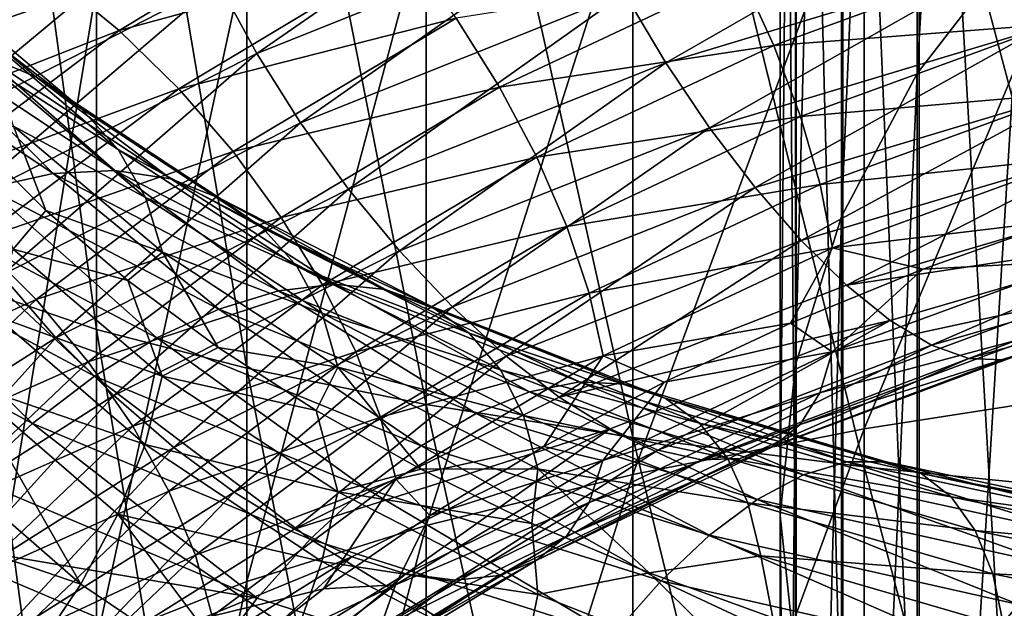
# Model space of a CAD drawing. Header units: metres. Extents: x -44 to 117, y -432 to 89.
# Tile 395 of 656: x -12.07 to -7.45, y -330.95 to -328.19. Entities that reach past the tile are written whole.
import ezdxf

# ---------------------------------------------------------------- set-up
doc = ezdxf.new("R2010")
doc.units = ezdxf.units.M
doc.layers.add('solid_125568', color=7, linetype='CONTINUOUS')

msp = doc.modelspace()

# ---------------------------------------------------------------- linework, layer by layer
at = {"layer": 'solid_125568'}
for points in [[(-7.365107, -320.120911, 900.569275), (-7.856378, -328.438721, 895.050964), (-7.856378, -320.71814, 901.369934)], [(-7.365107, -320.120911, 900.569275), (-7.365107, -327.802032, 894.281311), (-7.856378, -328.438721, 895.050964)], [(-7.856378, -320.71814, 901.369934), (-8.212955, -329.110901, 895.863464), (-8.212955, -321.348633, 902.21521)], [(-7.856378, -320.71814, 901.369934), (-7.856378, -328.438721, 895.050964), (-8.212955, -329.110901, 895.863464)], [(-8.212955, -321.348633, 902.21521), (-8.428726, -329.807007, 896.704895), (-8.428726, -322.001587, 903.090576)], [(-8.212955, -321.348633, 902.21521), (-8.212955, -329.110901, 895.863464), (-8.428726, -329.807007, 896.704895)], [(-8.428726, -322.001587, 903.090576), (-8.499991, -330.515137, 897.560852), (-8.499991, -322.665802, 903.981018)], [(-8.428726, -322.001587, 903.090576), (-8.428726, -329.807007, 896.704895), (-8.499991, -330.515137, 897.560852)], [(-8.499991, -322.665802, 903.981018), (-8.425529, -331.223114, 898.416687), (-8.425529, -323.329895, 904.871277)], [(-8.499991, -322.665802, 903.981018), (-8.499991, -330.515137, 897.560852), (-8.425529, -331.223114, 898.416687)], [(-8.425529, -323.329895, 904.871277), (-8.206614, -331.918823, 899.257629), (-8.206614, -323.982452, 905.746155)], [(-8.425529, -323.329895, 904.871277), (-8.425529, -331.223114, 898.416687), (-8.206614, -331.918823, 899.257629)], [(-8.206614, -323.982452, 905.746155), (-7.847002, -332.590332, 900.069336), (-7.847002, -324.612305, 906.590515)], [(-8.206614, -323.982452, 905.746155), (-8.206614, -331.918823, 899.257629), (-7.847002, -332.590332, 900.069336)], [(-7.847002, -324.612305, 906.590515), (-7.352857, -333.226105, 900.837891), (-7.352857, -325.208679, 907.390076)], [(-7.847002, -324.612305, 906.590515), (-7.847002, -332.590332, 900.069336), (-7.352857, -333.226105, 900.837891)], [(-12.270483, -328.226013, 225.505569), (-12.270483, -325.011505, 225.838913), (-11.712595, -324.925873, 224.494781)], [(-11.712595, -328.034027, 224.17247), (-12.270483, -328.226013, 225.505569), (-11.712595, -324.925873, 224.494781)], [(-11.712595, -329.64212, 235.338242), (-11.712595, -325.643158, 235.75293), (-12.270483, -325.557495, 234.408798)], [(-12.270483, -329.450134, 234.005127), (-11.712595, -329.64212, 235.338242), (-12.270483, -325.557495, 234.408798)], [(-11.007415, -329.824005, 236.601135), (-11.007415, -325.724274, 237.026276), (-11.712595, -325.643158, 235.75293)], [(-11.712595, -329.64212, 235.338242), (-11.007415, -329.824005, 236.601135), (-11.712595, -325.643158, 235.75293)], [(-10.163809, -329.9935, 237.777939), (-10.163809, -325.799866, 238.21283), (-11.007415, -325.724274, 237.026276)], [(-11.007415, -329.824005, 236.601135), (-10.163809, -329.9935, 237.777939), (-11.007415, -325.724274, 237.026276)], [(-9.192389, -330.148468, 238.853867), (-9.192389, -325.868988, 239.297653), (-10.163809, -325.799866, 238.21283)], [(-10.163809, -329.9935, 237.777939), (-9.192389, -330.148468, 238.853867), (-10.163809, -325.799866, 238.21283)], [(-8.105368, -330.286926, 239.815369), (-8.105368, -325.930756, 240.267105), (-9.192389, -325.868988, 239.297653)], [(-9.192389, -330.148468, 238.853867), (-8.105368, -330.286926, 239.815369), (-9.192389, -325.868988, 239.297653)], [(-6.916417, -330.407196, 240.65036), (-6.916417, -325.984375, 241.108994), (-8.105368, -325.930756, 240.267105)], [(-8.105368, -330.286926, 239.815369), (-6.916417, -330.407196, 240.65036), (-8.105368, -325.930756, 240.267105)], [(-8.105368, -330.108887, 219.192734), (-8.105368, -327.389221, 219.695343), (-6.916417, -327.268951, 218.860352)], [(-6.916417, -329.92276, 218.369919), (-8.105368, -330.108887, 219.192734), (-6.916417, -327.268951, 218.860352)], [(-12.912161, -328.111633, 881.478943), (-11.421681, -327.348663, 880.436829), (-12.770344, -328.43103, 881.374695)], [(-11.421681, -327.348663, 880.436829), (-11.2962, -327.67627, 880.343811), (-12.770344, -328.43103, 881.374695)], [(-11.141209, -328.010925, 880.297241), (-9.563855, -327.377228, 879.395874), (-10.959706, -328.345123, 880.299316)], [(-9.563855, -327.377228, 879.395874), (-9.408015, -327.72287, 879.411194), (-10.959706, -328.345123, 880.299316)], [(-9.192389, -330.323181, 220.140213), (-9.192389, -327.52771, 220.656845), (-8.105368, -327.389221, 219.695343)], [(-8.105368, -330.108887, 219.192734), (-9.192389, -330.323181, 220.140213), (-8.105368, -327.389221, 219.695343)], [(-10.163809, -330.563019, 221.200455), (-10.163809, -327.682648, 221.732758), (-9.192389, -327.52771, 220.656845)], [(-9.192389, -330.323181, 220.140213), (-10.163809, -330.563019, 221.200455), (-9.192389, -327.52771, 220.656845)], [(-7.44796, -327.906464, 878.857483), (-5.776069, -327.543091, 878.238403), (-7.277868, -328.226349, 879.0401)], [(-11.60714, -328.236542, 886.465698), (-10.509095, -327.575256, 885.49231), (-11.906594, -327.988861, 886.349548)], [(-10.254872, -327.867798, 885.582947), (-10.509095, -327.575256, 885.49231), (-11.60714, -328.236542, 886.465698)], [(-9.231902, -328.062378, 879.478577), (-7.607512, -327.56778, 878.72406), (-9.038364, -328.388367, 879.598694)], [(-7.607512, -327.56778, 878.72406), (-7.44796, -327.906464, 878.857483), (-9.038364, -328.388367, 879.598694)], [(-12.770344, -328.43103, 881.374695), (-11.2962, -327.67627, 880.343811), (-12.595169, -328.754913, 881.314819)], [(-11.2962, -327.67627, 880.343811), (-11.141209, -328.010925, 880.297241), (-12.595169, -328.754913, 881.314819)], [(-11.007415, -330.825317, 222.360107), (-11.007415, -327.852142, 222.909561), (-10.163809, -327.682648, 221.732758)], [(-10.163809, -330.563019, 221.200455), (-11.007415, -330.825317, 222.360107), (-10.163809, -327.682648, 221.732758)], [(-10.959706, -328.345123, 880.299316), (-9.408015, -327.72287, 879.411194), (-10.754591, -328.671326, 880.35199)], [(-9.408015, -327.72287, 879.411194), (-9.231902, -328.062378, 879.478577), (-10.754591, -328.671326, 880.35199)], [(-11.906594, -327.988861, 886.349548), (-12.217241, -327.771301, 886.191833), (-13.239264, -328.549622, 887.294617)], [(-11.998475, -328.455292, 909.531799), (-12.735132, -327.829651, 908.366333), (-12.24944, -328.349792, 909.822571)], [(-12.507894, -327.992554, 908.087952), (-12.735132, -327.829651, 908.366333), (-11.998475, -328.455292, 909.531799)], [(-7.365107, -327.802032, 894.281311), (-7.856378, -335.829071, 888.348694), (-7.856378, -328.438721, 895.050964)], [(-7.365107, -327.802032, 894.281311), (-7.365107, -335.15451, 887.612), (-7.856378, -335.829071, 888.348694)], [(-11.712595, -331.106812, 223.604599), (-11.712595, -328.034027, 224.17247), (-11.007415, -327.852142, 222.909561)], [(-11.007415, -330.825317, 222.360107), (-11.712595, -331.106812, 223.604599), (-11.007415, -327.852142, 222.909561)], [(-11.326303, -328.510376, 886.535583), (-10.254872, -327.867798, 885.582947), (-11.60714, -328.236542, 886.465698)], [(-10.023556, -328.179779, 885.622131), (-10.254872, -327.867798, 885.582947), (-11.326303, -328.510376, 886.535583)], [(-8.530868, -328.307922, 884.732056), (-7.323176, -327.866577, 884.002747), (-8.685444, -327.968689, 884.778137)], [(-7.215707, -328.207336, 883.918335), (-7.323176, -327.866577, 884.002747), (-8.530868, -328.307922, 884.732056)], [(-9.038364, -328.388367, 879.598694), (-7.44796, -327.906464, 878.857483), (-8.832056, -328.694519, 879.767273)], [(-7.44796, -327.906464, 878.857483), (-7.277868, -328.226349, 879.0401), (-8.832056, -328.694519, 879.767273)], [(-9.818875, -328.503845, 885.610901), (-8.685444, -327.968689, 884.778137), (-10.023556, -328.179779, 885.622131)], [(-8.530868, -328.307922, 884.732056), (-8.685444, -327.968689, 884.778137), (-9.818875, -328.503845, 885.610901)], [(-12.902635, -328.744019, 887.42749), (-11.906594, -327.988861, 886.349548), (-13.239264, -328.549622, 887.294617)], [(-11.60714, -328.236542, 886.465698), (-11.906594, -327.988861, 886.349548), (-12.902635, -328.744019, 887.42749)], [(-12.595169, -328.754913, 881.314819), (-11.141209, -328.010925, 880.297241), (-12.390015, -329.07605, 881.301514)], [(-11.784324, -328.605347, 909.234436), (-12.507894, -327.992554, 908.087952), (-11.998475, -328.455292, 909.531799)], [(-12.324015, -328.192688, 907.806458), (-12.507894, -327.992554, 908.087952), (-11.784324, -328.605347, 909.234436)], [(-11.141209, -328.010925, 880.297241), (-10.959706, -328.345123, 880.299316), (-12.390015, -329.07605, 881.301514)], [(-12.270483, -331.403961, 224.918274), (-12.270483, -328.226013, 225.505569), (-11.712595, -328.034027, 224.17247)], [(-11.712595, -331.106812, 223.604599), (-12.270483, -331.403961, 224.918274), (-11.712595, -328.034027, 224.17247)], [(-10.754591, -328.671326, 880.35199), (-9.231902, -328.062378, 879.478577), (-10.529201, -328.982361, 880.456177)], [(-9.231902, -328.062378, 879.478577), (-9.038364, -328.388367, 879.598694), (-10.529201, -328.982361, 880.456177)], [(-11.611058, -328.795532, 908.937317), (-12.324015, -328.192688, 907.806458), (-11.784324, -328.605347, 909.234436)], [(-12.187797, -328.425446, 907.52832), (-12.324015, -328.192688, 907.806458), (-11.611058, -328.795532, 908.937317)], [(-11.070744, -328.805542, 886.555664), (-10.023556, -328.179779, 885.622131), (-11.326303, -328.510376, 886.535583)], [(-9.818875, -328.503845, 885.610901), (-10.023556, -328.179779, 885.622131), (-11.070744, -328.805542, 886.555664)], [(-8.405648, -328.641235, 884.638245), (-7.215707, -328.207336, 883.918335), (-8.530868, -328.307922, 884.732056)], [(-7.13596, -328.531891, 883.786194), (-7.215707, -328.207336, 883.918335), (-8.405648, -328.641235, 884.638245)], [(-12.578115, -328.969666, 887.519531), (-11.60714, -328.236542, 886.465698), (-12.902635, -328.744019, 887.42749)], [(-11.326303, -328.510376, 886.535583), (-11.60714, -328.236542, 886.465698), (-12.578115, -328.969666, 887.519531)], [(-8.832056, -328.694519, 879.767273), (-7.277868, -328.226349, 879.0401), (-8.618238, -328.974762, 879.97876)], [(-7.277868, -328.226349, 879.0401), (-7.101616, -328.521149, 879.26593), (-8.618238, -328.974762, 879.97876)], [(-11.916574, -328.909271, 911.529724), (-12.844406, -328.289276, 910.358337), (-12.224229, -328.976044, 911.79071)], [(-12.533047, -328.293335, 910.100159), (-12.844406, -328.289276, 910.358337), (-11.916574, -328.909271, 911.529724)], [(-11.627634, -328.894653, 911.246338), (-12.533047, -328.293335, 910.100159), (-11.916574, -328.909271, 911.529724)], [(-12.24944, -328.349792, 909.822571), (-12.533047, -328.293335, 910.100159), (-11.627634, -328.894653, 911.246338)], [(-12.390015, -329.07605, 881.301514), (-10.959706, -328.345123, 880.299316), (-12.158169, -329.387054, 881.33728)], [(-10.959706, -328.345123, 880.299316), (-10.754591, -328.671326, 880.35199), (-12.158169, -329.387054, 881.33728)], [(-9.644076, -328.832214, 885.551697), (-8.530868, -328.307922, 884.732056), (-9.818875, -328.503845, 885.610901)], [(-8.405648, -328.641235, 884.638245), (-8.530868, -328.307922, 884.732056), (-9.644076, -328.832214, 885.551697)], [(-11.364415, -328.934418, 910.945618), (-12.24944, -328.349792, 909.822571), (-11.627634, -328.894653, 911.246338)], [(-11.998475, -328.455292, 909.531799), (-12.24944, -328.349792, 909.822571), (-11.364415, -328.934418, 910.945618)], [(-10.529201, -328.982361, 880.456177), (-9.038364, -328.388367, 879.598694), (-10.288949, -329.272186, 880.608032)], [(-9.038364, -328.388367, 879.598694), (-8.832056, -328.694519, 879.767273), (-10.288949, -329.272186, 880.608032)], [(-11.482724, -329.021515, 908.647339), (-12.187797, -328.425446, 907.52832), (-11.611058, -328.795532, 908.937317)], [(-12.103535, -328.686157, 907.26001), (-12.187797, -328.425446, 907.52832), (-11.482724, -329.021515, 908.647339)], [(-7.856378, -328.438721, 895.050964), (-8.212955, -336.541229, 889.126404), (-8.212955, -329.110901, 895.863464)], [(-7.856378, -328.438721, 895.050964), (-7.856378, -335.829071, 888.348694), (-8.212955, -336.541229, 889.126404)], [(-11.131489, -329.025452, 910.634216), (-11.998475, -328.455292, 909.531799), (-11.364415, -328.934418, 910.945618)], [(-11.784324, -328.605347, 909.234436), (-11.998475, -328.455292, 909.531799), (-11.131489, -329.025452, 910.634216)], [(-12.273736, -329.223053, 887.56665), (-11.326303, -328.510376, 886.535583), (-12.578115, -328.969666, 887.519531)], [(-11.070744, -328.805542, 886.555664), (-11.326303, -328.510376, 886.535583), (-12.273736, -329.223053, 887.56665)], [(-10.84461, -329.115051, 886.527405), (-9.818875, -328.503845, 885.610901), (-11.070744, -328.805542, 886.555664)], [(-9.644076, -328.832214, 885.551697), (-9.818875, -328.503845, 885.610901), (-10.84461, -329.115051, 886.527405)], [(-8.618238, -328.974762, 879.97876), (-7.101616, -328.521149, 879.26593), (-8.402129, -329.223145, 880.227661)], [(-8.312749, -328.960663, 884.498962), (-7.13596, -328.531891, 883.786194), (-8.405648, -328.641235, 884.638245)], [(-7.101616, -328.521149, 879.26593), (-6.923541, -328.784363, 879.529297), (-8.402129, -329.223145, 880.227661)], [(-7.086493, -328.832092, 883.608398), (-7.13596, -328.531891, 883.786194), (-8.312749, -328.960663, 884.498962)], [(-10.932754, -329.163513, 910.319092), (-11.784324, -328.605347, 909.234436), (-11.131489, -329.025452, 910.634216)], [(-11.611058, -328.795532, 908.937317), (-11.784324, -328.605347, 909.234436), (-10.932754, -329.163513, 910.319092)], [(-12.158169, -329.387054, 881.33728), (-10.754591, -328.671326, 880.35199), (-11.903422, -329.680908, 881.423157)], [(-10.754591, -328.671326, 880.35199), (-10.529201, -328.982361, 880.456177), (-11.903422, -329.680908, 881.423157)], [(-9.502492, -329.157043, 885.447021), (-8.405648, -328.641235, 884.638245), (-9.644076, -328.832214, 885.551697)], [(-8.312749, -328.960663, 884.498962), (-8.405648, -328.641235, 884.638245), (-9.502492, -329.157043, 885.447021)], [(-11.950893, -329.082245, 907.230652), (-12.295625, -328.738922, 906.600769), (-12.103535, -328.686157, 907.26001)], [(-11.40336, -329.27887, 908.371277), (-12.103535, -328.686157, 907.26001), (-11.482724, -329.021515, 908.647339)], [(-11.950893, -329.082245, 907.230652), (-12.103535, -328.686157, 907.26001), (-11.40336, -329.27887, 908.371277)], [(-10.288949, -329.272186, 880.608032), (-8.832056, -328.694519, 879.767273), (-10.03992, -329.535339, 880.802368)], [(-8.832056, -328.694519, 879.767273), (-8.618238, -328.974762, 879.97876), (-10.03992, -329.535339, 880.802368)], [(-12.104199, -329.263611, 906.784424), (-12.295625, -328.738922, 906.600769), (-11.950893, -329.082245, 907.230652)], [(-11.996732, -329.499939, 887.565857), (-11.070744, -328.805542, 886.555664), (-12.273736, -329.223053, 887.56665)], [(-10.84461, -329.115051, 886.527405), (-11.070744, -328.805542, 886.555664), (-11.996732, -329.499939, 887.565857)], [(-10.771982, -329.344482, 910.007385), (-11.611058, -328.795532, 908.937317), (-10.932754, -329.163513, 910.319092)], [(-11.482724, -329.021515, 908.647339), (-11.611058, -328.795532, 908.937317), (-10.771982, -329.344482, 910.007385)], [(-8.402129, -329.223145, 880.227661), (-6.923541, -328.784363, 879.529297), (-8.188768, -329.433563, 880.508484)], [(-6.923541, -328.784363, 879.529297), (-6.747787, -329.009613, 879.824219), (-8.188768, -329.433563, 880.508484)], [(-10.651505, -329.431244, 886.453491), (-9.644076, -328.832214, 885.551697), (-10.84461, -329.115051, 886.527405)], [(-9.502492, -329.157043, 885.447021), (-9.644076, -328.832214, 885.551697), (-10.651505, -329.431244, 886.453491)], [(-8.255146, -329.258209, 884.316406), (-7.086493, -328.832092, 883.608398), (-8.312749, -328.960663, 884.498962)], [(-8.255146, -329.258209, 884.316406), (-7.181028, -329.129059, 883.454712), (-7.086493, -328.832092, 883.608398)], [(-11.627634, -328.894653, 911.246338), (-11.916574, -328.909271, 911.529724), (-10.858275, -329.460724, 912.621338)], [(-10.594916, -329.429016, 912.314636), (-11.627634, -328.894653, 911.246338), (-10.858275, -329.460724, 912.621338)], [(-11.364415, -328.934418, 910.945618), (-11.627634, -328.894653, 911.246338), (-10.594916, -329.429016, 912.314636)], [(-11.916574, -328.909271, 911.529724), (-12.224229, -328.976044, 911.79071), (-11.138637, -329.54599, 912.906921)], [(-10.858275, -329.460724, 912.621338), (-11.916574, -328.909271, 911.529724), (-11.138637, -329.54599, 912.906921)], [(-10.354966, -329.453491, 911.992676), (-11.364415, -328.934418, 910.945618), (-10.594916, -329.429016, 912.314636)], [(-11.131489, -329.025452, 910.634216), (-11.364415, -328.934418, 910.945618), (-10.354966, -329.453491, 911.992676)], [(-12.224229, -328.976044, 911.79071), (-12.543118, -329.091431, 912.024231), (-11.429204, -329.680817, 913.165833)], [(-11.138637, -329.54599, 912.906921), (-12.224229, -328.976044, 911.79071), (-11.429204, -329.680817, 913.165833)], [(-11.903422, -329.680908, 881.423157), (-10.529201, -328.982361, 880.456177), (-11.631888, -329.952148, 881.555664)], [(-10.529201, -328.982361, 880.456177), (-10.288949, -329.272186, 880.608032), (-11.631888, -329.952148, 881.555664)], [(-10.03992, -329.535339, 880.802368), (-8.618238, -328.974762, 879.97876), (-9.788158, -329.766144, 881.034119)], [(-8.618238, -328.974762, 879.97876), (-8.402129, -329.223145, 880.227661), (-9.788158, -329.766144, 881.034119)], [(-9.39747, -329.470581, 885.299377), (-8.312749, -328.960663, 884.498962), (-9.502492, -329.157043, 885.447021)], [(-8.255146, -329.258209, 884.316406), (-8.312749, -328.960663, 884.498962), (-9.39747, -329.470581, 885.299377)], [(-10.652926, -329.564178, 909.706238), (-11.482724, -329.021515, 908.647339), (-10.771982, -329.344482, 910.007385)], [(-11.40336, -329.27887, 908.371277), (-11.482724, -329.021515, 908.647339), (-10.652926, -329.564178, 909.706238)], [(-10.142632, -329.531281, 911.662231), (-11.131489, -329.025452, 910.634216), (-10.354966, -329.453491, 911.992676)], [(-10.932754, -329.163513, 910.319092), (-11.131489, -329.025452, 910.634216), (-10.142632, -329.531281, 911.662231)], [(-8.188768, -329.433563, 880.508484), (-6.747787, -329.009613, 879.824219), (-6.57834, -329.19043, 880.144714)], [(-12.104199, -329.263611, 906.784424), (-11.950893, -329.082245, 907.230652), (-11.565426, -329.412079, 907.846252)], [(-11.565426, -329.412079, 907.846252), (-11.950893, -329.082245, 907.230652), (-11.40336, -329.27887, 908.371277)], [(-12.543118, -329.091431, 912.024231), (-12.865806, -329.25174, 912.225403), (-11.723227, -329.861084, 913.392517)], [(-11.429204, -329.680817, 913.165833), (-12.543118, -329.091431, 912.024231), (-11.723227, -329.861084, 913.392517)], [(-11.75162, -329.793518, 887.518921), (-10.84461, -329.115051, 886.527405), (-11.996732, -329.499939, 887.565857)], [(-10.651505, -329.431244, 886.453491), (-10.84461, -329.115051, 886.527405), (-11.75162, -329.793518, 887.518921)], [(-8.212955, -329.110901, 895.863464), (-8.428726, -337.278748, 889.931824), (-8.428726, -329.807007, 896.704895)], [(-8.212955, -329.110901, 895.863464), (-8.212955, -336.541229, 889.126404), (-8.428726, -337.278748, 889.931824)], [(-8.255146, -329.258209, 884.316406), (-7.829722, -329.357788, 883.837097), (-7.181028, -329.129059, 883.454712)], [(-7.087124, -329.318268, 883.135742), (-7.181028, -329.129059, 883.454712), (-7.829722, -329.357788, 883.837097)], [(-9.961487, -329.658447, 911.33075), (-10.932754, -329.163513, 910.319092), (-10.142632, -329.531281, 911.662231)], [(-10.771982, -329.344482, 910.007385), (-10.932754, -329.163513, 910.319092), (-9.961487, -329.658447, 911.33075)], [(-10.495108, -329.746582, 886.336609), (-9.502492, -329.157043, 885.447021), (-10.651505, -329.431244, 886.453491)], [(-9.39747, -329.470581, 885.299377), (-9.502492, -329.157043, 885.447021), (-10.495108, -329.746582, 886.336609)], [(-11.996732, -329.499939, 887.565857), (-12.273736, -329.223053, 887.56665), (-13.0857, -329.996765, 888.667053)], [(-9.788158, -329.766144, 881.034119), (-8.402129, -329.223145, 880.227661), (-9.53954, -329.959015, 881.298096)], [(-8.402129, -329.223145, 880.227661), (-8.188768, -329.433563, 880.508484), (-9.53954, -329.959015, 881.298096)], [(-8.188768, -329.433563, 880.508484), (-6.57834, -329.19043, 880.144714), (-7.983038, -329.599884, 880.815491)], [(-7.983038, -329.599884, 880.815491), (-6.57834, -329.19043, 880.144714), (-7.78982, -329.715942, 881.143005)], [(-6.57834, -329.19043, 880.144714), (-6.419179, -329.320282, 880.484802), (-7.78982, -329.715942, 881.143005)], [(-12.865806, -329.25174, 912.225403), (-13.184755, -329.45343, 912.389221), (-12.013844, -330.082825, 913.581421)], [(-11.723227, -329.861084, 913.392517), (-12.865806, -329.25174, 912.225403), (-12.013844, -330.082825, 913.581421)], [(-12.189241, -329.57663, 906.579834), (-12.104199, -329.263611, 906.784424), (-11.403955, -329.860687, 907.893311)], [(-11.403955, -329.860687, 907.893311), (-12.104199, -329.263611, 906.784424), (-11.565426, -329.412079, 907.846252)], [(-11.631888, -329.952148, 881.555664), (-10.288949, -329.272186, 880.608032), (-11.350408, -330.195679, 881.730286)], [(-10.288949, -329.272186, 880.608032), (-10.03992, -329.535339, 880.802368), (-11.350408, -330.195679, 881.730286)], [(-9.332369, -329.765045, 885.111267), (-8.255146, -329.258209, 884.316406), (-9.39747, -329.470581, 885.299377)], [(-9.332369, -329.765045, 885.111267), (-8.451499, -329.611511, 884.246094), (-8.255146, -329.258209, 884.316406)], [(-8.255146, -329.258209, 884.316406), (-8.451499, -329.611511, 884.246094), (-7.829722, -329.357788, 883.837097)], [(-11.141381, -329.726166, 908.444397), (-11.565426, -329.412079, 907.846252), (-11.40336, -329.27887, 908.371277)], [(-10.579324, -329.81842, 909.422913), (-11.40336, -329.27887, 908.371277), (-10.652926, -329.564178, 909.706238)], [(-11.141381, -329.726166, 908.444397), (-11.40336, -329.27887, 908.371277), (-10.579324, -329.81842, 909.422913)], [(-8.255855, -329.747223, 883.842041), (-7.087124, -329.318268, 883.135742), (-7.829722, -329.357788, 883.837097)], [(-7.137029, -329.504425, 882.840637), (-7.087124, -329.318268, 883.135742), (-8.255855, -329.747223, 883.842041)], [(-9.814971, -329.830963, 911.005615), (-10.771982, -329.344482, 910.007385), (-9.961487, -329.658447, 911.33075)], [(-10.652926, -329.564178, 909.706238), (-10.771982, -329.344482, 910.007385), (-9.814971, -329.830963, 911.005615)], [(-8.255855, -329.747223, 883.842041), (-7.829722, -329.357788, 883.837097), (-8.451499, -329.611511, 884.246094)], [(-7.78982, -329.715942, 881.143005), (-6.419179, -329.320282, 880.484802), (-7.613757, -329.7771, 881.484985)], [(-6.419179, -329.320282, 880.484802), (-6.27413, -329.394135, 880.838196), (-7.613757, -329.7771, 881.484985)], [(-12.158169, -329.387054, 881.33728), (-11.903422, -329.680908, 881.423157), (-13.147084, -330.473785, 882.489746)], [(-11.403955, -329.860687, 907.893311), (-11.565426, -329.412079, 907.846252), (-11.141381, -329.726166, 908.444397)], [(-7.613757, -329.7771, 881.484985), (-6.27413, -329.394135, 880.838196), (-7.457911, -329.784241, 881.833862)], [(-6.27413, -329.394135, 880.838196), (-6.145743, -329.41275, 881.197083), (-7.457911, -329.784241, 881.833862)], [(-12.013844, -330.082825, 913.581421), (-13.184755, -329.45343, 912.389221), (-12.29405, -330.342102, 913.727173)], [(-11.712595, -333.595612, 234.607605), (-11.712595, -329.64212, 235.338242), (-12.270483, -329.450134, 234.005127)], [(-12.270483, -333.298462, 233.29393), (-11.712595, -333.595612, 234.607605), (-12.270483, -329.450134, 234.005127)], [(-11.542321, -330.096466, 887.428833), (-10.651505, -329.431244, 886.453491), (-11.75162, -329.793518, 887.518921)], [(-10.495108, -329.746582, 886.336609), (-10.651505, -329.431244, 886.453491), (-11.542321, -330.096466, 887.428833)], [(-10.594916, -329.429016, 912.314636), (-10.858275, -329.460724, 912.621338), (-9.678876, -329.934448, 913.621338)], [(-9.444036, -329.887451, 913.293701), (-10.594916, -329.429016, 912.314636), (-9.678876, -329.934448, 913.621338)], [(-10.354966, -329.453491, 911.992676), (-10.594916, -329.429016, 912.314636), (-9.444036, -329.887451, 913.293701)], [(-9.23003, -329.898224, 912.952454), (-10.354966, -329.453491, 911.992676), (-9.444036, -329.887451, 913.293701)], [(-10.142632, -329.531281, 911.662231), (-10.354966, -329.453491, 911.992676), (-9.23003, -329.898224, 912.952454)], [(-9.53954, -329.959015, 881.298096), (-8.188768, -329.433563, 880.508484), (-7.983038, -329.599884, 880.815491)], [(-7.457911, -329.784241, 881.833862), (-6.145743, -329.41275, 881.197083), (-7.324869, -329.739685, 882.181519)], [(-12.790305, -330.253998, 888.643738), (-11.996732, -329.499939, 887.565857), (-13.0857, -329.996765, 888.667053)], [(-11.75162, -329.793518, 887.518921), (-11.996732, -329.499939, 887.565857), (-12.790305, -330.253998, 888.643738)], [(-10.858275, -329.460724, 912.621338), (-11.138637, -329.54599, 912.906921), (-9.928816, -330.036255, 913.929077)], [(-9.678876, -329.934448, 913.621338), (-10.858275, -329.460724, 912.621338), (-9.928816, -330.036255, 913.929077)], [(-10.379115, -330.053558, 886.179688), (-9.39747, -329.470581, 885.299377), (-10.495108, -329.746582, 886.336609)], [(-9.332369, -329.765045, 885.111267), (-9.39747, -329.470581, 885.299377), (-10.379115, -330.053558, 886.179688)], [(-8.313979, -329.93869, 883.55011), (-7.137029, -329.504425, 882.840637), (-8.255855, -329.747223, 883.842041)], [(-7.217097, -329.64566, 882.519836), (-7.137029, -329.504425, 882.840637), (-8.313979, -329.93869, 883.55011)], [(-11.138637, -329.54599, 912.906921), (-11.429204, -329.680817, 913.165833), (-10.187819, -330.188477, 914.210938)], [(-11.350408, -330.195679, 881.730286), (-10.03992, -329.535339, 880.802368), (-11.065783, -330.406433, 881.942261)], [(-9.928816, -330.036255, 913.929077), (-11.138637, -329.54599, 912.906921), (-10.187819, -330.188477, 914.210938)], [(-10.03992, -329.535339, 880.802368), (-9.788158, -329.766144, 881.034119), (-11.065783, -330.406433, 881.942261)], [(-9.040654, -329.964203, 912.604919), (-10.142632, -329.531281, 911.662231), (-9.23003, -329.898224, 912.952454)], [(-9.961487, -329.658447, 911.33075), (-10.142632, -329.531281, 911.662231), (-9.040654, -329.964203, 912.604919)], [(-12.326277, -329.893921, 906.404419), (-12.189241, -329.57663, 906.579834), (-11.484058, -330.181244, 907.694336)], [(-11.484058, -330.181244, 907.694336), (-12.189241, -329.57663, 906.579834), (-11.403955, -329.860687, 907.893311)], [(-9.706496, -330.044922, 910.694336), (-10.652926, -329.564178, 909.706238), (-9.814971, -329.830963, 911.005615)], [(-10.579324, -329.81842, 909.422913), (-10.652926, -329.564178, 909.706238), (-9.706496, -330.044922, 910.694336)], [(-11.007415, -333.877106, 235.852097), (-11.007415, -329.824005, 236.601135), (-11.712595, -329.64212, 235.338242)], [(-11.712595, -333.595612, 234.607605), (-11.007415, -333.877106, 235.852097), (-11.712595, -329.64212, 235.338242)], [(-9.53954, -329.959015, 881.298096), (-7.983038, -329.599884, 880.815491), (-9.299793, -330.108246, 881.588989)], [(-9.332369, -329.765045, 885.111267), (-9.045557, -329.889648, 884.681458), (-8.451499, -329.611511, 884.246094)], [(-9.299793, -330.108246, 881.588989), (-7.983038, -329.599884, 880.815491), (-9.074646, -330.208038, 881.901489)], [(-7.983038, -329.599884, 880.815491), (-7.78982, -329.715942, 881.143005), (-9.074646, -330.208038, 881.901489)], [(-8.255855, -329.747223, 883.842041), (-8.451499, -329.611511, 884.246094), (-9.045557, -329.889648, 884.681458)], [(-13.147084, -330.473785, 882.489746), (-11.903422, -329.680908, 881.423157), (-12.847247, -330.724274, 882.600708)], [(-11.903422, -329.680908, 881.423157), (-11.631888, -329.952148, 881.555664), (-12.847247, -330.724274, 882.600708)], [(-11.429204, -329.680817, 913.165833), (-11.723227, -329.861084, 913.392517), (-10.449899, -330.386658, 914.460632)], [(-10.187819, -330.188477, 914.210938), (-11.429204, -329.680817, 913.165833), (-10.449899, -330.386658, 914.460632)], [(-8.879121, -330.081573, 912.258728), (-9.961487, -329.658447, 911.33075), (-9.040654, -329.964203, 912.604919)], [(-9.814971, -329.830963, 911.005615), (-9.961487, -329.658447, 911.33075), (-8.879121, -330.081573, 912.258728)], [(-8.407282, -330.087585, 883.234985), (-7.217097, -329.64566, 882.519836), (-8.313979, -329.93869, 883.55011)], [(-7.324869, -329.739685, 882.181519), (-7.217097, -329.64566, 882.519836), (-8.407282, -330.087585, 883.234985)], [(-11.403955, -329.860687, 907.893311), (-11.141381, -329.726166, 908.444397), (-10.681292, -330.022369, 909.021851)], [(-10.681292, -330.022369, 909.021851), (-11.141381, -329.726166, 908.444397), (-10.579324, -329.81842, 909.422913)], [(-9.074646, -330.208038, 881.901489), (-7.78982, -329.715942, 881.143005), (-8.869506, -330.254181, 882.229919)], [(-7.78982, -329.715942, 881.143005), (-7.613757, -329.7771, 881.484985), (-8.869506, -330.254181, 882.229919)], [(-11.372825, -330.401459, 887.298645), (-10.495108, -329.746582, 886.336609), (-11.542321, -330.096466, 887.428833)], [(-10.379115, -330.053558, 886.179688), (-10.495108, -329.746582, 886.336609), (-11.372825, -330.401459, 887.298645)], [(-11.065783, -330.406433, 881.942261), (-9.788158, -329.766144, 881.034119), (-10.784659, -330.579254, 882.186829)], [(-9.788158, -329.766144, 881.034119), (-9.53954, -329.959015, 881.298096), (-10.784659, -330.579254, 882.186829)], [(-10.30723, -330.344604, 885.985352), (-9.332369, -329.765045, 885.111267), (-10.379115, -330.053558, 886.179688)], [(-10.30723, -330.344604, 885.985352), (-9.611228, -330.191528, 885.143005), (-9.332369, -329.765045, 885.111267)], [(-9.332369, -329.765045, 885.111267), (-9.611228, -330.191528, 885.143005), (-9.045557, -329.889648, 884.681458)], [(-9.333147, -330.257233, 884.634888), (-8.255855, -329.747223, 883.842041), (-9.045557, -329.889648, 884.681458)], [(-8.313979, -329.93869, 883.55011), (-8.255855, -329.747223, 883.842041), (-9.333147, -330.257233, 884.634888)], [(-8.869506, -330.254181, 882.229919), (-7.613757, -329.7771, 881.484985), (-8.687918, -330.247803, 882.566895)], [(-7.613757, -329.7771, 881.484985), (-7.457911, -329.784241, 881.833862), (-8.687918, -330.247803, 882.566895)], [(-8.532881, -330.191467, 882.904602), (-7.324869, -329.739685, 882.181519), (-8.407282, -330.087585, 883.234985)], [(-7.457911, -329.784241, 881.833862), (-7.324869, -329.739685, 882.181519), (-8.532881, -330.191467, 882.904602)], [(-12.52892, -330.530518, 888.576721), (-11.75162, -329.793518, 887.518921), (-12.790305, -330.253998, 888.643738)], [(-11.542321, -330.096466, 887.428833), (-11.75162, -329.793518, 887.518921), (-12.52892, -330.530518, 888.576721)], [(-10.163809, -334.139404, 237.011749), (-10.163809, -329.9935, 237.777939), (-11.007415, -329.824005, 236.601135)], [(-11.007415, -333.877106, 235.852097), (-10.163809, -334.139404, 237.011749), (-11.007415, -329.824005, 236.601135)], [(-10.188647, -330.298462, 909.574951), (-10.681292, -330.022369, 909.021851), (-10.579324, -329.81842, 909.422913)], [(-9.639461, -330.296356, 910.404358), (-10.579324, -329.81842, 909.422913), (-9.706496, -330.044922, 910.694336)], [(-10.188647, -330.298462, 909.574951), (-10.579324, -329.81842, 909.422913), (-9.639461, -330.296356, 910.404358)], [(-8.687918, -330.247803, 882.566895), (-7.457911, -329.784241, 881.833862), (-8.532881, -330.191467, 882.904602)], [(-8.428726, -329.807007, 896.704895), (-8.499991, -338.028992, 890.75116), (-8.499991, -330.515137, 897.560852)], [(-8.428726, -329.807007, 896.704895), (-8.428726, -337.278748, 889.931824), (-8.499991, -338.028992, 890.75116)], [(-11.723227, -329.861084, 913.392517), (-12.013844, -330.082825, 913.581421), (-10.708944, -330.626373, 914.67218)], [(-10.449899, -330.386658, 914.460632), (-11.723227, -329.861084, 913.392517), (-10.708944, -330.626373, 914.67218)], [(-11.484058, -330.181244, 907.694336), (-11.403955, -329.860687, 907.893311), (-10.579841, -330.404388, 908.94281)], [(-10.579841, -330.404388, 908.94281), (-11.403955, -329.860687, 907.893311), (-10.681292, -330.022369, 909.021851)], [(-8.748495, -330.246582, 911.921509), (-9.814971, -329.830963, 911.005615), (-8.879121, -330.081573, 912.258728)], [(-9.706496, -330.044922, 910.694336), (-9.814971, -329.830963, 911.005615), (-8.748495, -330.246582, 911.921509)], [(-11.787207, -330.837433, 907.399536), (-12.510928, -330.208252, 906.261719), (-12.326277, -329.893921, 906.404419)], [(-11.613189, -330.509308, 907.528687), (-12.326277, -329.893921, 906.404419), (-11.484058, -330.181244, 907.694336)], [(-11.787207, -330.837433, 907.399536), (-12.326277, -329.893921, 906.404419), (-11.613189, -330.509308, 907.528687)], [(-9.444036, -329.887451, 913.293701), (-9.678876, -329.934448, 913.621338), (-8.39159, -330.324005, 914.520996)], [(-9.333147, -330.257233, 884.634888), (-9.045557, -329.889648, 884.681458), (-9.611228, -330.191528, 885.143005)], [(-8.187888, -330.263672, 914.174866), (-9.444036, -329.887451, 913.293701), (-8.39159, -330.324005, 914.520996)], [(-9.23003, -329.898224, 912.952454), (-9.444036, -329.887451, 913.293701), (-8.187888, -330.263672, 914.174866)], [(-8.002215, -330.262512, 913.816772), (-9.23003, -329.898224, 912.952454), (-8.187888, -330.263672, 914.174866)], [(-9.040654, -329.964203, 912.604919), (-9.23003, -329.898224, 912.952454), (-8.002215, -330.262512, 913.816772)], [(-12.847247, -330.724274, 882.600708), (-11.631888, -329.952148, 881.555664), (-12.536403, -330.946014, 882.753113)], [(-11.631888, -329.952148, 881.555664), (-11.350408, -330.195679, 881.730286), (-12.536403, -330.946014, 882.753113)], [(-10.784659, -330.579254, 882.186829), (-9.53954, -329.959015, 881.298096), (-9.299793, -330.108246, 881.588989)], [(-9.678876, -329.934448, 913.621338), (-9.928816, -330.036255, 913.929077), (-8.608322, -330.440277, 914.848389)], [(-8.39159, -330.324005, 914.520996), (-9.678876, -329.934448, 913.621338), (-8.608322, -330.440277, 914.848389)], [(-9.398848, -330.454742, 884.34668), (-8.313979, -329.93869, 883.55011), (-9.333147, -330.257233, 884.634888)], [(-8.407282, -330.087585, 883.234985), (-8.313979, -329.93869, 883.55011), (-9.398848, -330.454742, 884.34668)], [(-7.83791, -330.318176, 913.454163), (-9.040654, -329.964203, 912.604919), (-8.002215, -330.262512, 913.816772)], [(-8.879121, -330.081573, 912.258728), (-9.040654, -329.964203, 912.604919), (-7.83791, -330.318176, 913.454163)], [(-8.105368, -332.78009, 218.475967), (-8.105368, -330.108887, 219.192734), (-6.916417, -329.92276, 218.369919)], [(-6.916417, -332.529266, 217.670502), (-8.105368, -332.78009, 218.475967), (-6.916417, -329.92276, 218.369919)], [(-9.192389, -334.379242, 238.071991), (-9.192389, -330.148468, 238.853867), (-10.163809, -329.9935, 237.777939)], [(-10.163809, -334.139404, 237.011749), (-9.192389, -334.379242, 238.071991), (-10.163809, -329.9935, 237.777939)], [(-11.24713, -330.701263, 887.131409), (-10.379115, -330.053558, 886.179688), (-11.372825, -330.401459, 887.298645)], [(-10.30723, -330.344604, 885.985352), (-10.379115, -330.053558, 886.179688), (-11.24713, -330.701263, 887.131409)], [(-10.579841, -330.404388, 908.94281), (-10.681292, -330.022369, 909.021851), (-10.188647, -330.298462, 909.574951)], [(-9.928816, -330.036255, 913.929077), (-10.187819, -330.188477, 914.210938), (-8.832875, -330.607727, 915.150391)], [(-8.608322, -330.440277, 914.848389), (-9.928816, -330.036255, 913.929077), (-8.832875, -330.607727, 915.150391)], [(-8.651812, -330.455444, 911.601074), (-9.706496, -330.044922, 910.694336), (-8.748495, -330.246582, 911.921509)], [(-9.639461, -330.296356, 910.404358), (-9.706496, -330.044922, 910.694336), (-8.651812, -330.455444, 911.601074)], [(-12.305737, -330.819244, 888.469177), (-11.542321, -330.096466, 887.428833), (-12.52892, -330.530518, 888.576721)], [(-11.372825, -330.401459, 887.298645), (-11.542321, -330.096466, 887.428833), (-12.305737, -330.819244, 888.469177)], [(-12.013844, -330.082825, 913.581421), (-12.29405, -330.342102, 913.727173), (-10.958683, -330.90329, 914.839539)], [(-10.708944, -330.626373, 914.67218), (-12.013844, -330.082825, 913.581421), (-10.958683, -330.90329, 914.839539)], [(-9.504352, -330.612396, 884.038086), (-8.407282, -330.087585, 883.234985), (-9.398848, -330.454742, 884.34668)], [(-8.532881, -330.191467, 882.904602), (-8.407282, -330.087585, 883.234985), (-9.504352, -330.612396, 884.038086)], [(-7.69779, -330.427063, 913.094971), (-8.879121, -330.081573, 912.258728), (-7.83791, -330.318176, 913.454163)], [(-8.748495, -330.246582, 911.921509), (-8.879121, -330.081573, 912.258728), (-7.69779, -330.427063, 913.094971)], [(-10.784659, -330.579254, 882.186829), (-9.299793, -330.108246, 881.588989), (-10.513551, -330.708893, 882.459167)], [(-10.513551, -330.708893, 882.459167), (-9.299793, -330.108246, 881.588989), (-10.258967, -330.790131, 882.754395)], [(-9.299793, -330.108246, 881.588989), (-9.074646, -330.208038, 881.901489), (-10.258967, -330.790131, 882.754395)], [(-9.192389, -333.068878, 219.403458), (-9.192389, -330.323181, 220.140213), (-8.105368, -330.108887, 219.192734)], [(-8.105368, -332.78009, 218.475967), (-9.192389, -333.068878, 219.403458), (-8.105368, -330.108887, 219.192734)], [(-8.105368, -334.593567, 239.01947), (-8.105368, -330.286926, 239.815369), (-9.192389, -330.148468, 238.853867)], [(-9.192389, -334.379242, 238.071991), (-8.105368, -334.593567, 239.01947), (-9.192389, -330.148468, 238.853867)], [(-12.536403, -330.946014, 882.753113), (-11.350408, -330.195679, 881.730286), (-12.222034, -331.13443, 882.942932)], [(-11.350408, -330.195679, 881.730286), (-11.065783, -330.406433, 881.942261), (-12.222034, -331.13443, 882.942932)], [(-11.613189, -330.509308, 907.528687), (-11.484058, -330.181244, 907.694336), (-10.654137, -330.731964, 908.749146)], [(-10.654137, -330.731964, 908.749146), (-11.484058, -330.181244, 907.694336), (-10.579841, -330.404388, 908.94281)], [(-10.187819, -330.188477, 914.210938), (-10.449899, -330.386658, 914.460632), (-9.06009, -330.821503, 915.42041)], [(-10.30723, -330.344604, 885.985352), (-10.146385, -330.515961, 885.629456), (-9.611228, -330.191528, 885.143005)], [(-8.832875, -330.607727, 915.150391), (-10.187819, -330.188477, 914.210938), (-9.06009, -330.821503, 915.42041)], [(-9.333147, -330.257233, 884.634888), (-9.611228, -330.191528, 885.143005), (-10.146385, -330.515961, 885.629456)], [(-9.646386, -330.727478, 883.716797), (-8.532881, -330.191467, 882.904602), (-9.504352, -330.612396, 884.038086)], [(-8.687918, -330.247803, 882.566895), (-8.532881, -330.191467, 882.904602), (-9.646386, -330.727478, 883.716797)], [(-12.738797, -330.512512, 906.15509), (-12.510928, -330.208252, 906.261719), (-11.787207, -330.837433, 907.399536)], [(-10.258967, -330.790131, 882.754395), (-9.074646, -330.208038, 881.901489), (-10.027022, -330.819092, 883.067261)], [(-9.074646, -330.208038, 881.901489), (-8.869506, -330.254181, 882.229919), (-10.027022, -330.819092, 883.067261)], [(-10.308069, -330.840302, 885.506653), (-9.333147, -330.257233, 884.634888), (-10.146385, -330.515961, 885.629456)], [(-9.398848, -330.454742, 884.34668), (-9.333147, -330.257233, 884.634888), (-10.308069, -330.840302, 885.506653)], [(-10.027022, -330.819092, 883.067261), (-8.869506, -330.254181, 882.229919), (-9.821702, -330.797302, 883.390564)], [(-9.821702, -330.797302, 883.390564), (-8.687918, -330.247803, 882.566895), (-9.646386, -330.727478, 883.716797)], [(-8.869506, -330.254181, 882.229919), (-8.687918, -330.247803, 882.566895), (-9.821702, -330.797302, 883.390564)], [(-7.584511, -330.585541, 912.747131), (-8.748495, -330.246582, 911.921509), (-7.69779, -330.427063, 913.094971)], [(-8.651812, -330.455444, 911.601074), (-8.748495, -330.246582, 911.921509), (-7.584511, -330.585541, 912.747131)], [(-8.187888, -330.263672, 914.174866), (-8.39159, -330.324005, 914.520996), (-7.012206, -330.624939, 915.313782)], [(-8.002215, -330.262512, 913.816772), (-8.187888, -330.263672, 914.174866), (-6.841878, -330.553284, 914.951843)], [(-6.841878, -330.553284, 914.951843), (-8.187888, -330.263672, 914.174866), (-7.012206, -330.624939, 915.313782)], [(-6.916417, -334.779663, 239.8423), (-6.916417, -330.407196, 240.65036), (-8.105368, -330.286926, 239.815369)], [(-8.105368, -334.593567, 239.01947), (-6.916417, -334.779663, 239.8423), (-8.105368, -330.286926, 239.815369)], [(-6.686577, -330.542023, 914.579224), (-8.002215, -330.262512, 913.816772), (-6.841878, -330.553284, 914.951843)], [(-7.83791, -330.318176, 913.454163), (-8.002215, -330.262512, 913.816772), (-6.686577, -330.542023, 914.579224)], [(-10.579841, -330.404388, 908.94281), (-10.188647, -330.298462, 909.574951), (-9.667211, -330.552551, 910.100708)], [(-9.667211, -330.552551, 910.100708), (-10.188647, -330.298462, 909.574951), (-9.639461, -330.296356, 910.404358)], [(-10.163809, -333.392059, 220.44133), (-10.163809, -330.563019, 221.200455), (-9.192389, -330.323181, 220.140213)], [(-9.192389, -333.068878, 219.403458), (-10.163809, -333.392059, 220.44133), (-9.192389, -330.323181, 220.140213)], [(-9.116624, -330.784912, 910.600281), (-9.667211, -330.552551, 910.100708), (-9.639461, -330.296356, 910.404358)], [(-8.592091, -330.704407, 911.305115), (-9.639461, -330.296356, 910.404358), (-8.651812, -330.455444, 911.601074)], [(-9.116624, -330.784912, 910.600281), (-9.639461, -330.296356, 910.404358), (-8.592091, -330.704407, 911.305115)], [(-8.39159, -330.324005, 914.520996), (-8.608322, -330.440277, 914.848389), (-7.193351, -330.753448, 915.657898)], [(-7.012206, -330.624939, 915.313782), (-8.39159, -330.324005, 914.520996), (-7.193351, -330.753448, 915.657898)], [(-6.549147, -330.588989, 914.203735), (-7.83791, -330.318176, 913.454163), (-6.686577, -330.542023, 914.579224)], [(-7.69779, -330.427063, 913.094971), (-7.83791, -330.318176, 913.454163), (-6.549147, -330.588989, 914.203735)], [(-10.958683, -330.90329, 914.839539), (-12.29405, -330.342102, 913.727173), (-12.556815, -330.634949, 913.824402)], [(-11.169249, -330.988556, 886.930298), (-10.30723, -330.344604, 885.985352), (-11.24713, -330.701263, 887.131409)], [(-11.169249, -330.988556, 886.930298), (-10.647093, -330.860352, 886.137695), (-10.30723, -330.344604, 885.985352)], [(-10.30723, -330.344604, 885.985352), (-10.647093, -330.860352, 886.137695), (-10.146385, -330.515961, 885.629456)], [(-12.12501, -331.113159, 888.324585), (-11.372825, -330.401459, 887.298645), (-12.305737, -330.819244, 888.469177)], [(-12.222034, -331.13443, 882.942932), (-11.065783, -330.406433, 881.942261), (-11.91149, -331.284912, 883.165833)], [(-11.24713, -330.701263, 887.131409), (-11.372825, -330.401459, 887.298645), (-12.12501, -331.113159, 888.324585)], [(-11.065783, -330.406433, 881.942261), (-10.784659, -330.579254, 882.186829), (-11.91149, -331.284912, 883.165833)], [(-10.449899, -330.386658, 914.460632), (-10.708944, -330.626373, 914.67218), (-9.284677, -331.076935, 915.651855)], [(-10.654137, -330.731964, 908.749146), (-10.579841, -330.404388, 908.94281), (-9.639894, -330.886169, 909.922363)], [(-9.639894, -330.886169, 909.922363), (-10.579841, -330.404388, 908.94281), (-9.667211, -330.552551, 910.100708)], [(-9.06009, -330.821503, 915.42041), (-10.449899, -330.386658, 914.460632), (-9.284677, -331.076935, 915.651855)], [(-6.431979, -330.690704, 913.833496), (-7.69779, -330.427063, 913.094971), (-6.549147, -330.588989, 914.203735)], [(-7.584511, -330.585541, 912.747131), (-7.69779, -330.427063, 913.094971), (-6.431979, -330.690704, 913.833496)], [(-10.380626, -331.044495, 885.222534), (-9.398848, -330.454742, 884.34668), (-10.308069, -330.840302, 885.506653)], [(-9.504352, -330.612396, 884.038086), (-9.398848, -330.454742, 884.34668), (-10.380626, -331.044495, 885.222534)], [(-8.608322, -330.440277, 914.848389), (-8.832875, -330.607727, 915.150391), (-7.380989, -330.933746, 915.977173)], [(-7.500696, -330.789978, 912.418701), (-8.651812, -330.455444, 911.601074), (-7.584511, -330.585541, 912.747131)], [(-8.592091, -330.704407, 911.305115), (-8.651812, -330.455444, 911.601074), (-7.500696, -330.789978, 912.418701)], [(-7.193351, -330.753448, 915.657898), (-8.608322, -330.440277, 914.848389), (-7.380989, -330.933746, 915.977173)], [(-13.005508, -330.7995, 906.088135), (-12.738797, -330.512512, 906.15509), (-12.00195, -331.158142, 907.309998)], [(-12.00195, -331.158142, 907.309998), (-12.738797, -330.512512, 906.15509), (-11.787207, -330.837433, 907.399536)], [(-10.935453, -331.411163, 908.476257), (-11.787207, -330.837433, 907.399536), (-11.613189, -330.509308, 907.528687)], [(-10.773959, -331.07016, 908.592651), (-11.613189, -330.509308, 907.528687), (-10.654137, -330.731964, 908.749146)], [(-10.935453, -331.411163, 908.476257), (-11.613189, -330.509308, 907.528687), (-10.773959, -331.07016, 908.592651)], [(-10.308069, -330.840302, 885.506653), (-10.146385, -330.515961, 885.629456), (-10.647093, -330.860352, 886.137695)], [(-8.499991, -330.515137, 897.560852), (-8.425529, -338.779083, 891.570313), (-8.425529, -331.223114, 898.416687)], [(-8.499991, -330.515137, 897.560852), (-8.499991, -338.028992, 890.75116), (-8.425529, -338.779083, 891.570313)], [(-11.007415, -333.745514, 221.576523), (-11.007415, -330.825317, 222.360107), (-10.163809, -330.563019, 221.200455)], [(-10.163809, -333.392059, 220.44133), (-11.007415, -333.745514, 221.576523), (-10.163809, -330.563019, 221.200455)], [(-9.639894, -330.886169, 909.922363), (-9.667211, -330.552551, 910.100708), (-9.116624, -330.784912, 910.600281)], [(-11.91149, -331.284912, 883.165833), (-10.784659, -330.579254, 882.186829), (-10.513551, -330.708893, 882.459167)], [(-10.497173, -331.211884, 884.921143), (-9.504352, -330.612396, 884.038086), (-10.380626, -331.044495, 885.222534)], [(-9.646386, -330.727478, 883.716797), (-9.504352, -330.612396, 884.038086), (-10.497173, -331.211884, 884.921143)], [(-8.832875, -330.607727, 915.150391), (-9.06009, -330.821503, 915.42041), (-7.570845, -331.160797, 916.264587)], [(-7.380989, -330.933746, 915.977173), (-8.832875, -330.607727, 915.150391), (-7.570845, -331.160797, 916.264587)], [(-6.33729, -330.843658, 913.476624), (-7.584511, -330.585541, 912.747131), (-6.431979, -330.690704, 913.833496)], [(-7.500696, -330.789978, 912.418701), (-7.584511, -330.585541, 912.747131), (-6.33729, -330.843658, 913.476624)], [(-11.192819, -331.213043, 914.956848), (-12.556815, -330.634949, 913.824402), (-12.795897, -330.956635, 913.868896)], [(-10.958683, -330.90329, 914.839539), (-12.556815, -330.634949, 913.824402), (-11.192819, -331.213043, 914.956848)], [(-10.708944, -330.626373, 914.67218), (-10.958683, -330.90329, 914.839539), (-9.501166, -331.369263, 915.838318)], [(-9.284677, -331.076935, 915.651855), (-10.708944, -330.626373, 914.67218), (-9.501166, -331.369263, 915.838318)], [(-11.991003, -331.405243, 888.146362), (-11.24713, -330.701263, 887.131409), (-12.12501, -331.113159, 888.324585)], [(-11.169249, -330.988556, 886.930298), (-11.24713, -330.701263, 887.131409), (-11.991003, -331.405243, 888.146362)], [(-8.534733, -330.996094, 911.075806), (-9.116624, -330.784912, 910.600281), (-8.592091, -330.704407, 911.305115)], [(-7.448954, -331.036804, 912.117493), (-8.592091, -330.704407, 911.305115), (-7.500696, -330.789978, 912.418701)], [(-8.534733, -330.996094, 911.075806), (-8.592091, -330.704407, 911.305115), (-7.448954, -331.036804, 912.117493)], [(-11.91149, -331.284912, 883.165833), (-10.513551, -330.708893, 882.459167), (-11.611993, -331.392792, 883.417419)], [(-11.611993, -331.392792, 883.417419), (-10.513551, -330.708893, 882.459167), (-11.330765, -331.453339, 883.693298)], [(-10.513551, -330.708893, 882.459167), (-10.258967, -330.790131, 882.754395), (-11.330765, -331.453339, 883.693298)], [(-10.773959, -331.07016, 908.592651), (-10.654137, -330.731964, 908.749146), (-9.707568, -331.220245, 909.733521)], [(-9.707568, -331.220245, 909.733521), (-10.654137, -330.731964, 908.749146), (-9.639894, -330.886169, 909.922363)], [(-10.654086, -331.339447, 884.610046), (-9.646386, -330.727478, 883.716797), (-10.497173, -331.211884, 884.921143)], [(-9.821702, -330.797302, 883.390564), (-9.646386, -330.727478, 883.716797), (-10.654086, -331.339447, 884.610046)], [(-12.25328, -331.463928, 907.263184), (-13.005508, -330.7995, 906.088135), (-12.00195, -331.158142, 907.309998)], [(-11.330765, -331.453339, 883.693298), (-10.258967, -330.790131, 882.754395), (-11.074559, -331.463226, 883.988647)], [(-10.258967, -330.790131, 882.754395), (-10.027022, -330.819092, 883.067261), (-11.074559, -331.463226, 883.988647)], [(-10.847758, -331.424255, 884.296692), (-9.821702, -330.797302, 883.390564), (-10.654086, -331.339447, 884.610046)], [(-10.027022, -330.819092, 883.067261), (-9.821702, -330.797302, 883.390564), (-10.847758, -331.424255, 884.296692)], [(-8.592434, -331.29776, 910.821472), (-9.639894, -330.886169, 909.922363), (-9.116624, -330.784912, 910.600281)], [(-8.592434, -331.29776, 910.821472), (-9.116624, -330.784912, 910.600281), (-8.534733, -330.996094, 911.075806)], [(-6.267264, -331.044434, 913.141296), (-7.500696, -330.789978, 912.418701), (-6.33729, -330.843658, 913.476624)], [(-7.448954, -331.036804, 912.117493), (-7.500696, -330.789978, 912.418701), (-6.267264, -331.044434, 913.141296)], [(-12.00195, -331.158142, 907.309998), (-11.787207, -330.837433, 907.399536), (-10.935453, -331.411163, 908.476257)], [(-11.712595, -334.124847, 222.794754), (-11.712595, -331.106812, 223.604599), (-11.007415, -330.825317, 222.360107)], [(-11.007415, -333.745514, 221.576523), (-11.712595, -334.124847, 222.794754), (-11.007415, -330.825317, 222.360107)], [(-11.170139, -331.488007, 886.449036), (-10.308069, -330.840302, 885.506653), (-11.110267, -331.222107, 886.664612)], [(-10.380626, -331.044495, 885.222534), (-10.308069, -330.840302, 885.506653), (-11.170139, -331.488007, 886.449036)], [(-10.308069, -330.840302, 885.506653), (-10.647093, -330.860352, 886.137695), (-11.110267, -331.222107, 886.664612)], [(-11.074559, -331.463226, 883.988647), (-10.027022, -330.819092, 883.067261), (-10.847758, -331.424255, 884.296692)], [(-9.06009, -330.821503, 915.42041), (-9.284677, -331.076935, 915.651855), (-7.758507, -331.429535, 916.513184)], [(-7.570845, -331.160797, 916.264587), (-9.06009, -330.821503, 915.42041), (-7.758507, -331.429535, 916.513184)], [(-11.169249, -330.988556, 886.930298), (-11.110267, -331.222107, 886.664612), (-10.647093, -330.860352, 886.137695)], [(-9.707568, -331.220245, 909.733521), (-9.639894, -330.886169, 909.922363), (-8.592434, -331.29776, 910.821472)], [(-9.501166, -331.369263, 915.838318), (-10.958683, -330.90329, 914.839539), (-11.192819, -331.213043, 914.956848)], [(-7.380989, -330.933746, 915.977173), (-7.570845, -331.160797, 916.264587), (-5.999257, -331.399628, 916.986206)]]:
    msp.add_3dface(points, dxfattribs=at)

doc.saveas('drawing.dxf')
